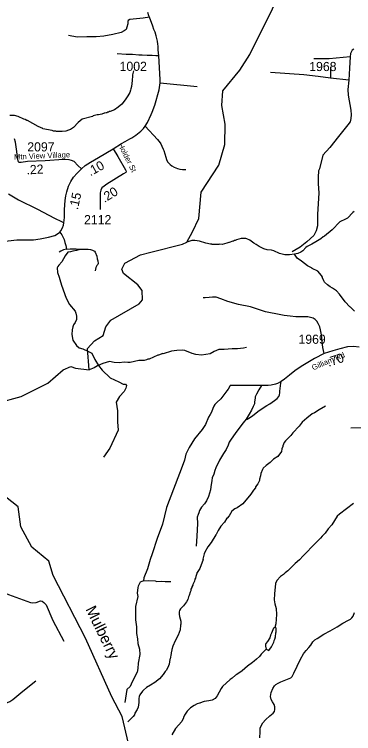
# Model space of a CAD drawing. Extents: x 1248224 to 1454986, y 825081 to 985870.
# Drawn here: x 1371473 to 1376102, y 903739 to 913568 of the extents above; entities that cross this region are included whole.
import ezdxf

# ---------------------------------------------------------------- set-up
doc = ezdxf.new("R2010")
doc.units = 0
for name, color, linetype in [('Exist Hydrographic Creek Single Shore', 7, 'Continuous'), ('Exist Hydrographic Creek Single Shore Label', 7, 'Continuous'), ('Exist Hydrographic Misc Water Feature', 7, 'Continuous'), ('Exist Road Non-System Type 51', 7, 'Continuous'), ('Exist Road Secondary Mileage Hundredths English Label', 7, 'Continuous'), ('Exist Road Secondary Type 51 Attributed', 7, 'Continuous'), ('Exist Road Secondary Type 51 Label', 7, 'Continuous'), ('Exist Road Secondary Type 51 Number Label', 7, 'Continuous')]:
    doc.layers.add(name, color=color, linetype=linetype)

msp = doc.modelspace()

# ---------------------------------------------------------------- linework, layer by layer
at = {"layer": 'Exist Hydrographic Creek Single Shore'}
for points in [[(1373334.3, 910316.7), (1373765.3, 910426.2), (1373827.8, 910456.7), (1373902.3, 910597.4), (1373989.2, 910779.5), (1374022.2, 911136.7), (1374263.3, 911506.1), (1374344.3, 911790.1), (1374350.2, 912065.8), (1374305.2, 912322.8), (1374317.3, 912522.8), (1374549.2, 912803.7), (1374686.3, 913017.7), (1375304.2, 914272.4), (1375341.2, 914419.4)], [(1371229.2, 908254.6), (1371564.2, 908346.4), (1371927.2, 908529.6), (1372139.2, 908709.1), (1372241.2, 908756.3), (1372307.3, 908732), (1372491.2, 908712.2), (1372471.2, 909001.2), (1372565.2, 909107.6), (1372683.2, 909180.7), (1372719.2, 909298.2), (1372788.2, 909388.8), (1373177.2, 909610.7), (1373220.3, 909669), (1373214.2, 909793.8), (1373157.2, 909870.4), (1372961.2, 910025.5), (1372937.2, 910085), (1372980.3, 910166.2), (1373191.3, 910280.1), (1373334.3, 910316.7)], [(1373183.1, 903415.2), (1373124.3, 903459.6), (1373028.3, 903602.7), (1372944.3, 903972.1), (1372800.3, 904240.9), (1372442.3, 905042.5), (1372002.3, 905901.6), (1371940.2, 906096.7), (1371711.2, 906285.1), (1371558.2, 906563.9), (1371523.3, 906837.1), (1371351.2, 906975.1), (1371246.2, 907134.8), (1371200.2, 907345.9), (1370953.2, 907869.5), (1370897.2, 907946.2), (1370822.2, 907954.2)]]:
    msp.add_lwpolyline(points, dxfattribs=at)
at = {"layer": 'Exist Hydrographic Misc Water Feature'}
for points in [[(1373098.6, 912795.6), (1373083.3, 912739.9), (1373082.6, 912707.9), (1373078.1, 912684.1), (1373076.3, 912604.1), (1373072.1, 912596.2), (1373071.7, 912580.2), (1373063.1, 912548.4), (1373054.7, 912532.6), (1373046, 912500.8), (1373021, 912453.4), (1373002.4, 912429.8), (1372983.7, 912398.2), (1372938.4, 912339.3), (1372890.2, 912297.8), (1372836.7, 912265.5), (1372780.1, 912238.9), (1372772.1, 912239.1), (1372756, 912231.4), (1372748, 912231.6), (1372731.8, 912224), (1372723.8, 912224.1), (1372707.6, 912216.5), (1372699.6, 912216.7), (1372667.4, 912205.5), (1372619.2, 912194.6), (1372603.2, 912194.9), (1372548.9, 912182.2), (1372540.8, 912178.4), (1372538.7, 912172.4), (1372397.8, 912135.6), (1372343.2, 912088.9), (1372279.4, 912024.3), (1372238.7, 911995.3), (1372212.4, 911983.8), (1372174.2, 911972.7), (1372126, 911965.9), (1372046, 911967.6), (1372038.1, 911971.8), (1372006.2, 911972.5), (1371986.4, 911979), (1371862.8, 912003.8), (1371858.6, 912009.6), (1371798.5, 912035.7), (1371649.4, 912116.8), (1371641.4, 912116.9), (1371617.7, 912129.5), (1371601.7, 912133.8), (1371522.5, 912171.6), (1371474.9, 912184.8), (1371412.2, 912185.6)], [(1376110.9, 910875.2), (1376092.7, 910861.7), (1376017, 910785.4), (1375992.6, 910767.9), (1375913.9, 910733.7), (1375811.4, 910624), (1375703.6, 910536.4), (1375685.3, 910526.8), (1375652.8, 910501.6), (1375587.8, 910459), (1375533.2, 910428.3), (1375466.4, 910395.8), (1375450.2, 910384.1), (1375407.2, 910337), (1375382.8, 910317.7), (1375342.4, 910300.5), (1375292.9, 910291.4)], [(1375292.9, 910291.4), (1375225.9, 910281.2), (1375161.9, 910282.5), (1375090.4, 910300.1), (1375011.1, 910337.9), (1374979.3, 910346.5), (1374923.5, 910351.7), (1374875.7, 910364.8), (1374812.3, 910394.1), (1374773, 910423.1), (1374741.4, 910439.7), (1374686.2, 910480.9), (1374646.6, 910501.8), (1374630.8, 910506.1), (1374588.8, 910507), (1374566.7, 910503.5), (1374502.3, 910485), (1374486.1, 910477.3), (1374478.1, 910477.5), (1374462, 910469.8), (1374454, 910470), (1374405.6, 910451), (1374397.6, 910451.2), (1374373.3, 910439.8), (1374309, 910425.2), (1374277, 910425.9), (1374260.9, 910422.3), (1374173, 910424.3), (1374165.1, 910428.4), (1374149.1, 910428.8), (1374085.3, 910442.1), (1373997.9, 910468.1), (1373934.1, 910477.5), (1373892.1, 910478.4), (1373827.8, 910456.7)], [(1376113.4, 909512), (1376058.5, 909565.2), (1376048.7, 909571.4), (1375985.7, 909639.1), (1375910.4, 909746.4), (1375867.4, 909791.3), (1375812.2, 909828.5), (1375780.6, 909845.1), (1375745.1, 909871.9), (1375705.9, 909910.7), (1375694.4, 909927), (1375675.2, 909967.4), (1375675.4, 909975.4), (1375663.9, 910001.7), (1375613.3, 910060.7), (1375537.9, 910094.4), (1375535.6, 910100), (1375474.7, 910131.7), (1375392.2, 910197.5), (1375331, 910234.8), (1375292.9, 910291.4)], [(1374637.9, 909017.5), (1374597.7, 909008.4), (1374517.5, 908998.2), (1374445.5, 908995.8), (1374333.2, 908986.3), (1374261.6, 908987.9), (1374200.6, 908961.2), (1374144, 908930.5), (1374027.6, 908913), (1373947.7, 908918.8), (1373900, 908931.9), (1373796.9, 908974.2), (1373773, 908978.7), (1373688.9, 908976.9), (1373618.5, 908964.8), (1373504, 908930.6), (1373496, 908932.7), (1373439.5, 908910.1), (1373431.5, 908910.1), (1373313.2, 908854.6)], [(1373313.2, 908854.6), (1373293.2, 908855.1), (1373277, 908847.4), (1373244.8, 908840.2), (1373172.7, 908837.8), (1373052.1, 908810.6), (1373020.1, 908809.3), (1372972, 908816.5), (1372900.7, 908806.7), (1372834.1, 908809.6), (1372770.4, 908823), (1372679.9, 908799.1), (1372607.1, 908764.8), (1372562.6, 908739.8), (1372491.2, 908712.2)], [(1375719.8, 908215.9), (1375632, 908165.4), (1375567.1, 908122.9), (1375534.8, 908107.6), (1375461.5, 908051.3), (1375400.3, 907994.6), (1375360.3, 907942.8), (1375273.2, 907849.5), (1375246.4, 907814.2), (1375170.8, 907741.9), (1375152.2, 907716.3), (1375137.3, 907672.7), (1375137.1, 907664.7), (1375124.4, 907632.9), (1375115.6, 907593.1), (1375066.1, 907526.3), (1375009.4, 907491.6), (1374964.4, 907444.6), (1374907.5, 907403.9), (1374866.6, 907364.8), (1374856.2, 907349), (1374837, 907295.5), (1374832.4, 907263.6), (1374819.3, 907215.9), (1374819, 907199.9), (1374794, 907152.6), (1374765.1, 907113.2), (1374760.8, 907097.3), (1374736, 907065.8), (1374699.3, 907009.9), (1374588, 906877.3), (1374514.9, 906826.8), (1374482.5, 906811.6), (1374441.8, 906778.6), (1374402.4, 906715.4), (1374377.7, 906684), (1374371.7, 906682.2), (1374338.4, 906626.9), (1374289.3, 906572), (1374252, 906512.9), (1374226.9, 906461.4), (1374220.7, 906455.6), (1374158.5, 906353.1), (1374111.1, 906290.1), (1374071.7, 906221), (1374061.1, 906195.3), (1374046, 906125.1), (1374047.4, 906117.7), (1374001.8, 905997.2), (1373965.5, 905938.9)], [(1376098.3, 906884), (1375911.1, 906740.1), (1375878.5, 906708.9), (1375802.4, 906593.3), (1375756.8, 906539.7), (1375715.4, 906476.6), (1375672.5, 906437.6), (1375651.9, 906408), (1375586.6, 906347.5), (1375574.2, 906331.9), (1375525.2, 906284.9), (1375465.8, 906222.3), (1375447.4, 906200.7), (1375412.6, 906167.5), (1375363.4, 906112.7), (1375306.3, 906061.9), (1375204.2, 905962.2), (1375169.6, 905937), (1375147.2, 905915.5), (1375104.5, 905886.5), (1375053.3, 905831.6), (1375036.4, 905792.1), (1375021.3, 905648.4), (1375019.5, 905568.1), (1375028.3, 905512.4), (1375045, 905448.1), (1375051.2, 905368), (1375040.4, 905240.3), (1375027.4, 905190.6)], [(1373965.5, 905938.9), (1373963.4, 905935.6), (1373963.3, 905927.6), (1373946.4, 905888), (1373941.9, 905864.1), (1373933.6, 905848.3), (1373929.1, 905824.5), (1373907.9, 905776.9), (1373907.8, 905768.9), (1373895.3, 905745.2), (1373895.1, 905737.2), (1373882.6, 905713.5), (1373878.1, 905689.6), (1373869.7, 905673.8), (1373856.7, 905626.2), (1373848.4, 905610.4), (1373839.5, 905570.6), (1373822.8, 905538.9), (1373779.6, 905484), (1373740.7, 905444.8), (1373726.3, 905423.2), (1373721.9, 905405.2), (1373721.2, 905373.2), (1373726.5, 905341.1), (1373745.1, 905276.9), (1373744.2, 905236.9), (1373739.9, 905221), (1373734.5, 905157.1), (1373708.9, 905085.8), (1373665.3, 905006.7), (1373633.7, 904935.4), (1373620.7, 904887.8), (1373615.9, 904855.9), (1373611.7, 904848), (1373611.4, 904832), (1373597.9, 904760.3), (1373593.7, 904752.4), (1373584.4, 904688.7), (1373565.3, 904641.2), (1373542.4, 904601.7), (1373530.1, 904588), (1373503.3, 904546.6), (1373451.9, 904485.8), (1373386.8, 904437.2), (1373330.1, 904401.9), (1373273.3, 904367.5), (1373232.5, 904333.1), (1373220.6, 904319.6)], [(1375027.4, 905190.6), (1375009.2, 905179.1), (1374981.6, 905109.6), (1374969.1, 905086), (1374968.9, 905078), (1374956.3, 905046.3), (1374927.3, 904998.9), (1374902.5, 904969.5), (1374898.3, 904959.5), (1374897.8, 904935.7), (1374908.1, 904891)], [(1374908.1, 904891), (1374943.5, 904873.3), (1374981.6, 904925.8), (1375010.8, 904981.1), (1375011, 904989.1), (1375019.3, 905004.9), (1375019.5, 905012.9), (1375027.8, 905028.6), (1375036.5, 905060.4), (1375041.8, 905116.3), (1375046.1, 905132.2), (1375043.1, 905180.3), (1375033.4, 905190.4), (1375027.4, 905190.6)], [(1374908.1, 904891), (1374841.4, 904824.9), (1374816.7, 904793.4), (1374777.9, 904756.3), (1374743.3, 904731.1), (1374720.9, 904709.7), (1374653.8, 904661.2), (1374580.5, 904598.9), (1374509.4, 904546.4), (1374491.1, 904536.8), (1374444.3, 904495.9), (1374417.8, 904478.5), (1374311.7, 904380.9), (1374293.2, 904357.3), (1374239, 904254.6), (1374210.2, 904217.3), (1374173.7, 904196), (1374125.4, 904185.1), (1374061.3, 904178.5), (1374037.1, 904171), (1374004.8, 904155.7), (1373996.8, 904155.9), (1373966.6, 904146.6), (1373926.1, 904125.5), (1373877.4, 904090.6), (1373828.4, 904047.7), (1373795.3, 903992.5), (1373780.5, 903960.8), (1373780.4, 903952.8), (1373755.3, 903905.5), (1373673.3, 903811.3), (1373621.4, 903724.5)], [(1373220.6, 904319.6), (1373185.9, 904268.7), (1373177.3, 904244.9), (1373172.8, 904221), (1373171.6, 904165.1), (1373166.9, 904133.2), (1373160.1, 904101.3), (1373147.4, 904069.6), (1373118.3, 904018.3), (1373109.8, 903994.5), (1373091.2, 903970.9), (1373050.4, 903931.8), (1373021.8, 903899.1)]]:
    msp.add_lwpolyline(points, dxfattribs=at)
at = {"layer": 'Exist Road Non-System Type 51'}
for p, q in [((1375787.7, 912851), (1375785.1, 912694.8)), ((1373459.9, 912630.8), (1373964.6, 912581.6)), ((1376036.9, 912667.1), (1375785.1, 912694.8))]:
    msp.add_line(p, q, dxfattribs=at)
for points in [[(1373317.5, 913530.3), (1373228.7, 913518.2), (1373049.5, 913497.1), (1373025.4, 913486.6), (1373020.9, 913468.5), (1373019.4, 913436.9), (1373008.9, 913393.2), (1372998.3, 913363), (1372972.7, 913345), (1372927.6, 913320.9), (1372816.2, 913295.3), (1372691.2, 913271.2), (1372587.4, 913262.1), (1372459.4, 913259.1), (1372329.9, 913257.6), (1372209.5, 913280.2)], [(1373442.2, 913000.6), (1373404.5, 913001.8), (1373354.3, 913005.7), (1373284.3, 913005.4), (1373215.1, 913009.9), (1373170.6, 913012.4), (1373082.7, 913017.5), (1372998.3, 913021.9), (1372874.9, 913031)], [(1376053.8, 912989.5), (1375767, 912961.8), (1375600.9, 912961.8), (1375559.3, 912959.3)], [(1375785.1, 912694.8), (1375619, 912720), (1375421.8, 912740.1), (1374966.3, 912772.9)], [(1373257.9, 912038.8), (1373423.2, 911860.4), (1373462.2, 911811.6), (1373472, 911799.4), (1373483.4, 911769.2), (1373502.5, 911726.8), (1373510.2, 911708.6), (1373527.2, 911660.2), (1373538.4, 911618), (1373547.7, 911583.8), (1373562.8, 911551.4), (1373582.4, 911528.8), (1373596.1, 911514.6), (1373619.8, 911500.1), (1373651.5, 911481.4), (1373697.1, 911462.5), (1373730.9, 911451.8), (1373764.9, 911449.1), (1373786.9, 911446.7), (1373811, 911450.2)], [(1371485.9, 911822.2), (1371473.6, 911869.3)], [(1375620, 911255.6), (1375629.4, 911125.6), (1375607.4, 910838.5), (1375609.9, 910677.3), (1375591.8, 910609.3), (1375558, 910546.3), (1375462, 910460.7), (1375371.2, 910387.6), (1375263.5, 910324.7)], [(1372093.1, 910592), (1372119, 910554.5), (1372149.8, 910490), (1372162.3, 910451.4), (1372172.9, 910409.1), (1372182.5, 910360.9)], [(1372362.5, 910360.9), (1372351.9, 910348.9), (1372322.1, 910340.2), (1372271.1, 910330.6), (1372238.4, 910320.9), (1372203.7, 910319), (1372167.2, 910268), (1372119, 910188.1), (1372078.6, 910139.9), (1372067.1, 910121.6), (1372058.4, 910103.3), (1372059.4, 910038.8), (1372082.5, 909979.1), (1372091.1, 909944.5), (1372113.3, 909866.5), (1372180.6, 909688.8), (1372223.9, 909602.2), (1372302.8, 909512.2), (1372310.5, 909487.1), (1372319.2, 909442.8), (1372321.9, 909437.7)], [(1372182.5, 910360.9), (1372144.1, 910348.4), (1372106.5, 910333), (1372085.4, 910320.5)], [(1372182.5, 910360.9), (1372235.5, 910365.7), (1372314.4, 910364.8), (1372362.5, 910360.9), (1372478.9, 910360.9), (1372509.7, 910357.1), (1372540.5, 910347.4), (1372566.4, 910334), (1372577, 910320.5), (1372597.2, 910263.7), (1372600.1, 910227.1), (1372612.6, 910201.1), (1372616.5, 910163.5), (1372612.6, 910151), (1372599.2, 910135.6), (1372585.7, 910109.6), (1372573.2, 910062.9)], [(1375700.6, 908931.5), (1375680.3, 909014.8), (1375664.5, 909186.7), (1375652, 909258.6), (1375640.2, 909298.1), (1375619.3, 909345.2), (1375598.3, 909375.7), (1375577.3, 909399.9), (1375551, 909416.5), (1375515.6, 909427.9), (1375477.6, 909435.6), (1375417.2, 909434.3), (1375366.1, 909435.6), (1375312.3, 909434.3), (1375234.9, 909443.2), (1375152.2, 909453.4), (1375110.3, 909463.6), (1374901, 909504.9), (1374693.7, 909569.9), (1374532.4, 909605.5), (1374387.4, 909643.1), (1374287.7, 909678.7), (1374226.1, 909701.6), (1374177.5, 909702.9), (1374130.3, 909697.8), (1374076.5, 909695.3), (1374049, 909694)], [(1372321.9, 909437.7), (1372318.2, 909399.7), (1372300.9, 909356.4), (1372277.8, 909327.5), (1372269.2, 909298.6), (1372260.5, 909255.3), (1372254.7, 909191.7), (1372272, 909113.7), (1372318.2, 909041.5), (1372358.6, 909012.6), (1372407.7, 908995.3), (1372474.1, 908963.5), (1372528.9, 908940.4), (1372569.3, 908853.8), (1372621.3, 908770), (1372670.4, 908706.5), (1372780.1, 908602.5), (1372895.5, 908547.6), (1372956.1, 908512.9), (1372990.8, 908512.9), (1373002.1, 908497.2), (1372993.5, 908459.7), (1372970.4, 908416.3), (1372906.9, 908344.1), (1372860.7, 908269), (1372880.9, 908150.6), (1372880.9, 908000.4), (1372889.6, 907884.8), (1372774.1, 907639.3), (1372690.4, 907515.1)], [(1374635.7, 908038.5), (1374649.9, 908036.3), (1374671.6, 908049.4), (1374721, 908083.5), (1374793.6, 908141.6), (1374838.5, 908172.1), (1374917, 908221.4), (1374957.8, 908243.6), (1375024.4, 908289.3), (1375060.3, 908316.9), (1375080.2, 908345.6), (1375090.6, 908370.3), (1375093.6, 908395.7), (1375093.6, 908423.3), (1375098.1, 908448.7), (1375104.1, 908496.7), (1375107.8, 908523.5), (1375112.3, 908548.9)], [(1374846.3, 908496), (1374806.7, 908435.3), (1374775.2, 908375.8), (1374760.3, 908341.6), (1374757.3, 908322.7), (1374750.5, 908273.4), (1374748.3, 908245.8), (1374733.3, 908210.9), (1374706.4, 908159.4), (1374674.6, 908104.5), (1374635.7, 908038.5)], [(1374196, 908215.3), (1374179.7, 908181.6), (1374162, 908131.1), (1374144.3, 908098.2), (1374121.6, 908065.4), (1374081.1, 907961.7), (1374033.1, 907893.5), (1373932.1, 907769.6), (1373858.9, 907650.8), (1373813.4, 907559.8), (1373793.2, 907476.4), (1373762.9, 907390.5), (1373546, 906831.1), (1373492.9, 906601.1), (1373422.2, 906406.5), (1373351.5, 906194.1), (1373326.2, 906118.3), (1373288.6, 905990.4), (1373240.6, 905869.1), (1373235.5, 905826.1)], [(1374635.7, 908038.5), (1374593.8, 907984), (1374495.4, 907854.4), (1374423.9, 907750.2), (1374404.4, 907720.4), (1374390.2, 907680.5), (1374362.5, 907622.4), (1374324, 907566.8), (1374298.6, 907523.3), (1374271.6, 907473.9), (1374223.3, 907369.7), (1374208.4, 907332.7), (1374194.9, 907284.7), (1374172.8, 907233.5), (1374166.8, 907196.5), (1374154.1, 907109.4), (1374148.1, 907069.4), (1374120.8, 906979), (1374092.4, 906918.7), (1374064.7, 906877.4), (1374027.7, 906832.7), (1373998.5, 906787), (1373987.3, 906757.9), (1373980.5, 906733.2), (1373965.9, 906698)], [(1376720.4, 907776.9), (1376706.8, 907775.5), (1376690.4, 907776.9), (1376665.4, 907787.2), (1376614, 907819.8), (1376542.6, 907859.3), (1376446.6, 907911.6), (1376431.6, 907916.4), (1376264.2, 907919.5), (1376062.6, 907914.3)], [(1373965.9, 906698), (1373972.1, 906611.4), (1373962, 906436.9), (1373951.9, 906303)], [(1373235.5, 905826.1), (1373190.2, 905806.8), (1373159.9, 905756.3), (1373157.4, 905736.1), (1373149.8, 905657.7), (1373154.8, 905614.7), (1373127, 905478.2), (1373124.5, 905369.5), (1373127, 905293.7), (1373137.1, 905197.6), (1373137.1, 905106.6), (1373152.3, 905035.9), (1373154.8, 904970.1), (1373180.1, 904894.3), (1373185.1, 904821.9), (1373162.4, 904703.1), (1373154.8, 904627.2), (1373147.2, 904579.2), (1373081.6, 904447.8), (1373053.8, 904384.6), (1373008.3, 904341.6), (1372980.6, 904165.3)], [(1373235.5, 905826.1), (1373308.8, 905833.7), (1373392.1, 905826.1), (1373414.9, 905818.5), (1373480.5, 905821), (1373528.5, 905816), (1373606.8, 905818.5)], [(1371026.6, 905573.3), (1371111.7, 905624.6), (1371146.8, 905663.7), (1371158.6, 905683.2), (1371189.8, 905691), (1371225, 905696.9), (1371275.8, 905689.1), (1371393, 905640.2), (1371691.9, 905532.7), (1371725.1, 905524.9), (1371770, 905532.7), (1371826.7, 905552.2), (1371852.1, 905550.3), (1371873.6, 905528.8), (1371906.8, 905497.5), (1371996.7, 905286.4), (1372149, 905002.9)], [(1374823.7, 903681.9), (1374824.4, 903765.7), (1374827.3, 903811.4), (1374841.5, 903847.4), (1374864.4, 903884.8), (1374898.7, 903927.7), (1374957.2, 903983.2), (1375002.9, 904019.2), (1375020.7, 904040.6), (1375026.4, 904069.7), (1375025, 904104.4), (1375016.4, 904137.6), (1374995, 904173.6), (1374975, 904206.9), (1374967.9, 904247.1), (1374975, 904299.7), (1374997.9, 904355.1), (1375020, 904391.8), (1375041.4, 904411.2), (1375070, 904427.8), (1375107.1, 904444.5), (1375221.3, 904490.2), (1375247, 904502.7), (1375262.7, 904519.3), (1375285.6, 904563.6), (1375377.6, 904756.9), (1375419, 904830.3), (1375431.9, 904848.3), (1375454.7, 904874.6), (1375491.1, 904918.2), (1375518.3, 904947.3), (1375546.8, 904993.1), (1375571.1, 905019.4), (1375603.9, 905038.8), (1375693.9, 905097), (1375782.4, 905144.1), (1375877.3, 905200.2), (1375953, 905247.3), (1376031.5, 905290.2), (1376060.1, 905305.4), (1376078.6, 905320.7), (1376094.3, 905345.6), (1376114.3, 905395.5)], [(1371034.5, 904173.7), (1371105.9, 904152.3), (1371174.3, 904136.7), (1371213.3, 904130.8), (1371272, 904130.8), (1371346.2, 904148.4), (1371410.7, 904175.8), (1371451.7, 904203.2), (1371561.1, 904297), (1371680.3, 904390.9), (1371766.2, 904459.3)]]:
    msp.add_lwpolyline(points, dxfattribs=at)
at = {"layer": 'Exist Road Secondary Type 51 Attributed'}
for points in [[(1372821.2, 911731.4), (1372935.2, 911802.1), (1372982.4, 911828.8), (1373047.8, 911865.6), (1373077, 911881.8), (1373129.4, 911915.4), (1373198, 911970.6), (1373234.3, 912009.8), (1373257.9, 912038.8), (1373290.7, 912088.5), (1373338.2, 912200.9), (1373350.8, 912230.6), (1373389, 912328.5), (1373448.1, 912535.3), (1373459.9, 912630.8), (1373463.2, 912679.8), (1373442.2, 913000.6), (1373434.6, 913083), (1373433.8, 913133), (1373430.4, 913163.1), (1373425.1, 913201.2), (1373406.4, 913276.9), (1373391.4, 913325.2), (1373373.8, 913360.8), (1373362.7, 913407), (1373317.5, 913530.3), (1373309.1, 913548.6), (1373293.3, 913591.9)], [(1376103.1, 913092.8), (1376082.3, 913077.7), (1376061.6, 913034.8), (1376053.8, 912989.5), (1376047.3, 912830.8), (1376042.1, 912752.7), (1376036.9, 912667.1), (1376025.2, 912541.2), (1376027.8, 912465.6), (1376064.2, 912259.1), (1376069.3, 912196.1), (1376064.2, 912145.7), (1376053.8, 912097.9), (1376022.6, 912057.6), (1375895.4, 911898.9), (1375778.7, 911750.3), (1375681.3, 911644.5), (1375636.4, 911457.5), (1375624.1, 911428.6), (1375620, 911342.1), (1375620, 911255.6)], [(1372388.6, 911456), (1372340.3, 911501), (1372286.1, 911555.3), (1372253.9, 911570.6), (1372221.7, 911579.1), (1372142, 911584.2), (1371892.7, 911568.9), (1371650.3, 911555.3), (1371565.5, 911545.1), (1371535, 911543.4), (1371523.1, 911560.4), (1371519.7, 911596), (1371490.9, 911787.8), (1371485.9, 911822.2)], [(1372388.6, 911456), (1372437.5, 911501.2), (1372510.3, 911550.3), (1372620.4, 911611.3), (1372821.2, 911731.4)], [(1372821.2, 911731.4), (1372885.4, 911625.1), (1372989.9, 911443.5), (1373000, 911424.6), (1372994.2, 911407.2), (1372960.8, 911386.8), (1372733, 911245.9), (1372695.3, 911221.2), (1372667.7, 911198), (1372653.2, 911167.5), (1372644.5, 911131.2), (1372643.2, 911105.7), (1372643.2, 911049.1), (1372644.6, 910986.6), (1372641.7, 910935.8), (1372643.3, 910903.3)], [(1372147.5, 910720.3), (1372156.8, 910792.6), (1372158.5, 910899.3), (1372167, 911024.7), (1372175.4, 911089.1), (1372187.3, 911143.3), (1372209.3, 911221.2), (1372243.1, 911282.2), (1372278.7, 911344.9), (1372329.3, 911400.1), (1372388.6, 911456)], [(1371390.2, 911113.7), (1371530.4, 911034.5), (1371789.9, 910906.7), (1372019.7, 910782.4), (1372114.1, 910736.6), (1372147.5, 910720.3)], [(1369496.6, 910082.4), (1369538.1, 910105.6), (1369599, 910129.3), (1369732.8, 910170), (1369978.2, 910222.5), (1370157, 910260.4), (1370486.1, 910317.4), (1370659.8, 910347.6), (1370887.8, 910384), (1371387.7, 910471.8), (1371505.9, 910485.3), (1371731, 910488.7), (1371826.1, 910499.8), (1371939.5, 910523.5), (1372025.8, 910548.1), (1372076.6, 910578.6), (1372093.1, 910592), (1372107.9, 910609.1), (1372129.9, 910652.3), (1372140.7, 910685.6), (1372147.5, 910720.3)], [(1376178.8, 909021.2), (1376100.7, 909028.2), (1376020.7, 909026.9), (1375913.1, 908997.6), (1375817.3, 908969.6), (1375700.6, 908931.5), (1375568.7, 908867.2), (1375387.7, 908757.7), (1375301.1, 908699.1), (1375225, 908639.3), (1375156.8, 908583.3), (1375112.3, 908548.9), (1375062.2, 908524.3), (1375035.2, 908514.8), (1374977.8, 908502.5), (1374934.5, 908496.1), (1374846.3, 908496), (1374418.3, 908495.5), (1374411.8, 908489.3), (1374388.2, 908447.6), (1374373.7, 908422.2), (1374290.3, 908315.1), (1374235.9, 908264.3), (1374208.7, 908238.9), (1374196, 908215.3)]]:
    msp.add_lwpolyline(points, dxfattribs=at)

# ---------------------------------------------------------------- texts
at = {"layer": 'Exist Hydrographic Creek Single Shore Label'}
msp.add_text('Mulberry', height=150, rotation=296.07292, dxfattribs=at).set_placement((1372439.5, 905440.3))
at = {"layer": 'Exist Road Secondary Mileage Hundredths English Label'}
for s, rotation, p in [('.10', 29.00073, (1372509.8, 911353.8)), ('.22', 3.20478, (1371640.9, 911380.3)), ('.20', 31.73121, (1372701.5, 910991.1)), ('.15', 77.67151, (1372337.8, 910891.6)), ('.70', 18.11303, (1375761.3, 908751))]:
    msp.add_text(s, height=125, rotation=rotation, dxfattribs=at).set_placement(p)
at = {"layer": 'Exist Road Secondary Type 51 Label'}
for s, rotation, p in [('Holder St', 296.75736, (1372882.5, 911787.5)), ('Mtn View Village', 2.47571, (1371469.1, 911582.8)), ('Gilliam Rd', 22.73282, (1375549.7, 908702.1))]:
    msp.add_text(s, height=75, rotation=rotation, dxfattribs=at).set_placement(p)
at = {"layer": 'Exist Road Secondary Type 51 Number Label'}
for s, p in [('1002', (1372908.4, 912796.2)), ('1968', (1375496.3, 912793.2)), ('2097', (1371648.4, 911695.2)), ('2112', (1372423.5, 910700.4)), ('1969', (1375349.3, 909066.1))]:
    msp.add_text(s, height=125, dxfattribs=at).set_placement(p)

doc.saveas('drawing.dxf')
